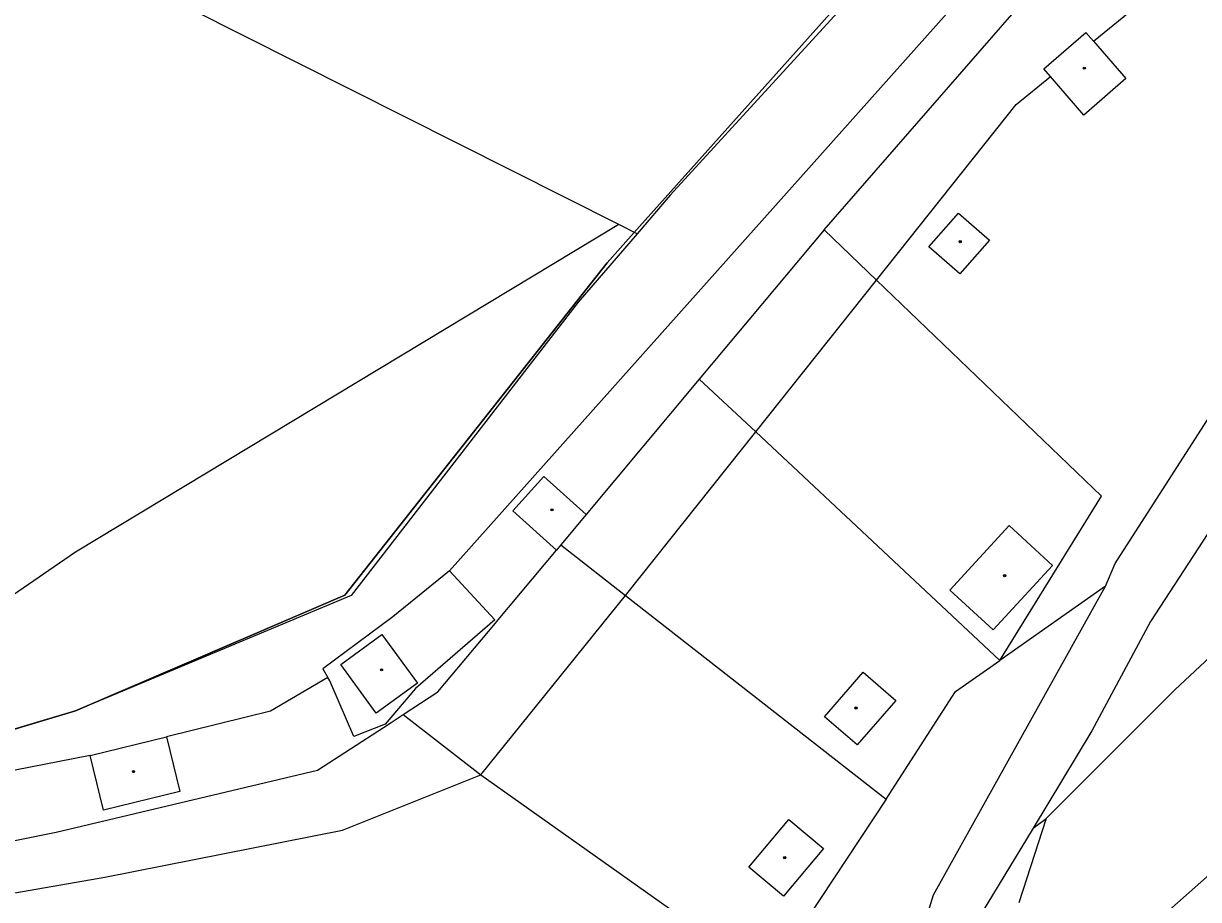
# Model space of a CAD drawing. Extents: x -598233 to -596890, y -1157848 to -1156431.
# Drawn here: x -597501 to -597403.3, y -1157223.5 to -1157150.7 of the extents above; entities that cross this region are included whole.
import ezdxf

# ---------------------------------------------------------------- set-up
doc = ezdxf.new("R2010")
doc.units = 0
for name, color, linetype in [('Level 11', 7, 'Continuous'), ('Level 39', 7, 'Continuous'), ('Level 5', 7, 'Continuous'), ('Level 51', 7, 'Continuous'), ('Level 52', 7, 'Continuous'), ('Level 7', 7, 'Continuous'), ('Level 8', 7, 'Continuous'), ('Vrstva 54', 7, 'Continuous'), ('Vrstva 60', 7, 'Continuous')]:
    doc.layers.add(name, color=color, linetype=linetype)

msp = doc.modelspace()

# ---------------------------------------------------------------- linework, layer by layer
at = {"layer": 'Level 11'}
msp.add_lwpolyline([(-597381.41, -1157171.83), (-597385.72, -1157174.9), (-597386.74, -1157175.16), (-597391.32, -1157178.86), (-597395.21, -1157182.95), (-597398.51, -1157187.18), (-597401.73, -1157191.92), (-597407.28, -1157200.41), (-597412.15, -1157209.51), (-597417.05, -1157217.6), (-597422.3, -1157226.27)], dxfattribs=at)
at = {"layer": 'Level 39'}
for centre, radius in [((-597412.79, -1157154.44), 0.09), ((-597412.79, -1157154.44), 0.0398), ((-597423.1, -1157168.85), 0.09), ((-597423.1, -1157168.85), 0.0398), ((-597457.03, -1157191.14), 0.09), ((-597457.03, -1157191.14), 0.0398), ((-597419.4099, -1157196.61), 0.09), ((-597419.4099, -1157196.61), 0.0398), ((-597471.2, -1157204.44), 0.09), ((-597471.2, -1157204.44), 0.0398), ((-597431.76, -1157207.6), 0.09), ((-597431.76, -1157207.6), 0.0398), ((-597491.82, -1157212.89), 0.09), ((-597491.82, -1157212.89), 0.0398), ((-597437.69, -1157220.05), 0.09), ((-597437.69, -1157220.05), 0.0398)]:
    msp.add_circle(centre, radius, dxfattribs=at)
at = {"layer": 'Level 5'}
msp.add_lwpolyline([(-597381.26, -1157202.76), (-597381.38, -1157202.87), (-597382.26, -1157203.64), (-597408.93, -1157227.24)], dxfattribs=at)
at = {"layer": 'Level 51'}
for points in [[(-597451.4699, -1157167.44), (-597553.94, -1157115.87)], [(-597429.35, -1157145.45), (-597447.21, -1157165)], [(-597423.52, -1157149.12), (-597465.55, -1157196.21)], [(-597434.4099, -1157167.88), (-597418.8, -1157149.98)], [(-597412.01, -1157152.2), (-597409.05, -1157149.79)], [(-597418.45, -1157157.45), (-597415.61, -1157155.13)], [(-597430.06, -1157172.05), (-597418.45, -1157157.45)], [(-597447.21, -1157165), (-597449.96, -1157168.2)], [(-597451.4699, -1157167.44), (-597496.65, -1157194.67)], [(-597449.96, -1157168.2), (-597451.4699, -1157167.44)], [(-597449.96, -1157168.2), (-597451.4699, -1157167.44)], [(-597449.96, -1157168.2), (-597454.86, -1157173.89)], [(-597434.4099, -1157167.88), (-597444.79, -1157180.28)], [(-597430.06, -1157172.05), (-597434.4099, -1157167.88)], [(-597440.1, -1157184.67), (-597430.06, -1157172.05)], [(-597411.35, -1157190.01), (-597430.06, -1157172.05)], [(-597454.86, -1157173.89), (-597473.74, -1157198.26)], [(-597444.79, -1157180.28), (-597454.2, -1157191.53)], [(-597444.79, -1157180.28), (-597440.1, -1157184.67)], [(-597410.2199, -1157195.61), (-597400.61, -1157180.65)], [(-597450.92, -1157198.27), (-597440.1, -1157184.67)], [(-597440.1, -1157184.67), (-597419.8, -1157203.65)], [(-597419.8, -1157203.65), (-597411.35, -1157190.01)], [(-597496.65, -1157194.67), (-597518.05, -1157209.37)], [(-597461.64, -1157200.44), (-597456.67, -1157194.49)], [(-597456.31, -1157194.06), (-597450.92, -1157198.27)], [(-597411.03, -1157197.48), (-597410.2199, -1157195.61)], [(-597465.55, -1157196.21), (-597470.27, -1157200.04)], [(-597465.55, -1157196.21), (-597461.8, -1157200.28)], [(-597425.31, -1157223.12), (-597411.03, -1157197.48)], [(-597411.03, -1157197.48), (-597419.8, -1157203.65)], [(-597473.74, -1157198.26), (-597496.65, -1157207.84)], [(-597473.74, -1157198.26), (-597496.65, -1157207.84)], [(-597462.96, -1157213.1599), (-597450.92, -1157198.27)], [(-597450.92, -1157198.27), (-597429.27, -1157215.19)], [(-597470.27, -1157200.04), (-597476.09, -1157204.34)], [(-597461.8, -1157200.28), (-597468.37, -1157206)], [(-597466.52, -1157206.27), (-597461.74, -1157200.56)], [(-597461.74, -1157200.56), (-597461.64, -1157200.44)], [(-597423.5, -1157206.24), (-597419.8, -1157203.65)], [(-597476.09, -1157204.34), (-597475.67, -1157205.08)], [(-597475.67, -1157205.08), (-597480.42, -1157207.86)], [(-597475.5, -1157205.36), (-597475.67, -1157205.08)], [(-597473.51, -1157209.9699), (-597475.5, -1157205.36)], [(-597468.37, -1157206), (-597470.9099, -1157208.94)], [(-597469.4099, -1157208.15), (-597466.52, -1157206.27)], [(-597429.27, -1157215.19), (-597423.5, -1157206.24)], [(-597496.65, -1157207.84), (-597524.08, -1157216.07)], [(-597496.65, -1157207.84), (-597524.08, -1157216.07)], [(-597480.42, -1157207.86), (-597489.08, -1157209.99)], [(-597470.4099, -1157208.8), (-597469.4099, -1157208.15)], [(-597469.4099, -1157208.15), (-597462.96, -1157213.1599)], [(-597476.53, -1157212.77), (-597471.05, -1157209.2199)], [(-597470.9099, -1157208.94), (-597473.51, -1157209.9699)], [(-597471.05, -1157209.2199), (-597470.4099, -1157208.8)], [(-597495.43, -1157211.56), (-597511.73, -1157214.75)], [(-597498.26, -1157217.93), (-597476.53, -1157212.77)], [(-597474.44, -1157217.76), (-597462.96, -1157213.1599)], [(-597462.96, -1157213.1599), (-597439.09, -1157230.06)], [(-597429.27, -1157215.19), (-597439.09, -1157230.06)], [(-597417.05, -1157217.6), (-597415.96, -1157216.79)], [(-597511.05, -1157220.51), (-597498.26, -1157217.93)], [(-597494.21, -1157221.67), (-597474.44, -1157217.76)], [(-597520.84, -1157226.3), (-597494.21, -1157221.67)], [(-597427.6, -1157230.5), (-597425.31, -1157223.12)]]:
    msp.add_lwpolyline(points, dxfattribs=at)
at = {"layer": 'Level 52'}
for points in [[(-597416.15, -1157154.5), (-597412.65, -1157151.4699)], [(-597412.65, -1157151.4699), (-597412.01, -1157152.2)], [(-597412.01, -1157152.2), (-597409.34, -1157155.3)], [(-597415.61, -1157155.13), (-597416.15, -1157154.5)], [(-597412.84, -1157158.33), (-597415.61, -1157155.13)], [(-597409.34, -1157155.3), (-597412.84, -1157158.33)], [(-597425.71, -1157169.29), (-597423.25, -1157166.48)], [(-597423.25, -1157166.48), (-597420.68, -1157168.74)], [(-597423.13, -1157171.54), (-597425.71, -1157169.29)], [(-597420.68, -1157168.74), (-597423.13, -1157171.54)], [(-597460.29, -1157191.23), (-597457.7199, -1157188.37)], [(-597457.7199, -1157188.37), (-597454.2, -1157191.53)], [(-597456.67, -1157194.49), (-597460.29, -1157191.23)], [(-597454.2, -1157191.53), (-597456.31, -1157194.06)], [(-597423.96, -1157197.82), (-597419.04, -1157192.45)], [(-597419.04, -1157192.45), (-597415.43, -1157195.76)], [(-597456.31, -1157194.06), (-597456.67, -1157194.49)], [(-597415.43, -1157195.76), (-597420.35, -1157201.12)], [(-597420.35, -1157201.12), (-597423.96, -1157197.82)], [(-597474.6, -1157203.99), (-597471.18, -1157201.49)], [(-597471.18, -1157201.49), (-597468.2199, -1157205.54)], [(-597471.64, -1157208.04), (-597474.6, -1157203.99)], [(-597434.37, -1157208.33), (-597431.17, -1157204.63), (-597428.46, -1157206.98), (-597431.6599, -1157210.68), (-597434.37, -1157208.33)], [(-597468.2199, -1157205.54), (-597471.64, -1157208.04)], [(-597495.43, -1157211.56), (-597489.08, -1157209.99), (-597487.96, -1157214.54), (-597494.31, -1157216.11), (-597495.43, -1157211.56)], [(-597440.67, -1157220.84), (-597437.35, -1157216.88), (-597434.4699, -1157219.29), (-597437.79, -1157223.25), (-597440.67, -1157220.84)]]:
    msp.add_lwpolyline(points, dxfattribs=at)
at = {"layer": 'Level 7'}
msp.add_lwpolyline([(-597415.96, -1157216.79), (-597405.23, -1157206.07), (-597392.03, -1157193.73), (-597391.43, -1157193.38), (-597386.92, -1157190.71)], dxfattribs=at)
at = {"layer": 'Level 8'}
msp.add_lwpolyline([(-597415.96, -1157216.79), (-597418.22, -1157223.79)], dxfattribs=at)
at = {"layer": 'Vrstva 54'}
for p, q in [((-597429.64, -1157145.11), (-597450.24, -1157168.12)), ((-597450.24, -1157168.12), (-597452.46, -1157170.6)), ((-597452.46, -1157170.6), (-597474.26, -1157198.23)), ((-597474.26, -1157198.23), (-597496.65, -1157207.84)), ((-597496.65, -1157207.84), (-597524.08, -1157216.07))]:
    msp.add_line(p, q, dxfattribs=at)
at = {"layer": 'Vrstva 60'}
for points in [[(-597429.64, -1157145.11), (-597450.24, -1157168.12), (-597452.46, -1157170.6), (-597474.26, -1157198.23), (-597496.65, -1157207.84), (-597524.08, -1157216.07), (-597544.75, -1157236.3), (-597553.08, -1157244.43), (-597572.6, -1157270.07), (-597583.83, -1157284.82), (-597594.92, -1157321.55), (-597604.05, -1157339.11), (-597605.14, -1157343.41), (-597602.86, -1157350.98), (-597590.7, -1157366.5), (-597575.19, -1157387.68)], [(-597575.19, -1157387.68), (-597590.7, -1157366.5), (-597602.86, -1157350.98), (-597605.14, -1157343.41), (-597604.05, -1157339.11), (-597594.92, -1157321.55), (-597583.83, -1157284.82), (-597572.6, -1157270.07), (-597553.08, -1157244.43), (-597544.75, -1157236.3), (-597524.08, -1157216.07), (-597496.65, -1157207.84), (-597474.26, -1157198.23), (-597452.46, -1157170.6), (-597450.24, -1157168.12), (-597429.64, -1157145.11)]]:
    msp.add_lwpolyline(points, dxfattribs=at)

doc.saveas('drawing.dxf')
